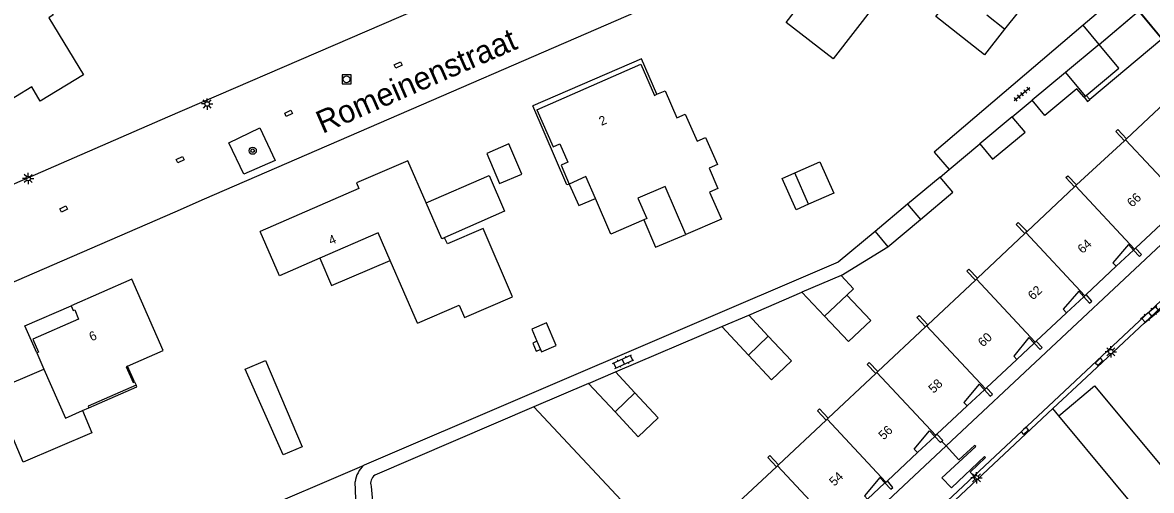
# Model space of a CAD drawing. Extents: x 131000 to 133013, y 393000 to 396501.
# Drawn here: x 131501.1 to 131625.3, y 396186 to 396237.5 of the extents above; entities that cross this region are included whole.
import ezdxf

# ---------------------------------------------------------------- set-up
doc = ezdxf.new("R2010")
doc.units = 0
for name, color, linetype in [('gg-afsc-erfafscheiding', 7, 'Continuous'), ('gg-afsc-hekwerk', 7, 'Continuous'), ('gg-afsc-muur', 7, 'Continuous'), ('gg-anno-huisnummerreeks BGT', 7, 'Continuous'), ('gg-anno-openbare ruimte label', 7, 'Continuous'), ('gg-bbg-bijgebouw', 7, 'Continuous'), ('gg-bbg-gedigitaliseerde bebouwing', 7, 'Continuous'), ('gg-bbg-gedigitaliseerde bijgebouw', 7, 'Continuous'), ('gg-bbg-hoofdgebouw', 7, 'Continuous'), ('gg-bbg-luifel en loopbrug', 7, 'Continuous'), ('gg-bbg-onder overbouw', 7, 'Continuous'), ('gg-bbg-pand overbouw', 7, 'Continuous'), ('gg-bbg-tussenscheiding', 7, 'Continuous'), ('gg-knt-verharding', 7, 'Continuous'), ('gt-grn-vlakafsluiter', 7, 'Continuous'), ('gt-symb-boom', 7, 'Continuous'), ('gt-symb-klinker verharding', 7, 'Continuous'), ('gt-symb-kolk', 7, 'Continuous'), ('gt-symb-kolk center center', 7, 'Continuous'), ('gt-symb-lichtmast', 7, 'Continuous'), ('gt-symb-rioolschacht', 7, 'Continuous'), ('gt-symb-tegel verharding', 7, 'Continuous')]:
    doc.layers.add(name, color=color, linetype=linetype)

# ---------------------------------------------------------------- blocks, each defined once
blk = doc.blocks.new('gt0-KL1')
at = {"layer": 'gt-symb-klinker verharding'}
for p, q in [((-1.15, 0.3), (1.15, 0.3)), ((-1, -0.3), (-1, 0.3)), ((-0.5, 0.3), (-0.5, 0.45)), ((0, -0.3), (0, 0.3)), ((0.5, 0.3), (0.5, 0.45)), ((1, -0.3), (1, 0.3)), ((-1.15, -0.3), (1.15, -0.3)), ((-0.5, -0.45), (-0.5, -0.3)), ((0.5, -0.45), (0.5, -0.3))]:
    blk.add_line(p, q, dxfattribs=at)
blk = doc.blocks.new('gt0-KOLKCC')
at = {"layer": 'gt-symb-kolk center center'}
blk.add_lwpolyline([(-0.38, 0.2), (0.38, 0.2), (0.38, -0.2), (-0.38, -0.2)], close=True, dxfattribs=at)
blk = doc.blocks.new('gt0-LMAST')
at = {"layer": 'gt-symb-lichtmast'}
for p, q in [((-0.18, 0.17), (-0.45, 0.44)), ((-0.01, 0.25), (-0.01, 0.62)), ((0.17, 0.17), (0.44, 0.44)), ((-0.26, 0), (-0.63, 0)), ((-0.18, -0.18), (-0.45, -0.45)), ((-0.01, -0.25), (-0.01, -0.63)), ((0.44, -0.45), (0.17, -0.18)), ((0.24, 0), (0.62, 0))]:
    blk.add_line(p, q, dxfattribs=at)
blk.add_circle((-0.01, 0), 0.25, dxfattribs=at)
blk = doc.blocks.new('gt0-TEG1')
at = {"layer": 'gt-symb-tegel verharding'}
for p, q in [((-1.12, 0), (1.12, 0)), ((-0.9, -0.25), (-0.9, 0.25)), ((-0.45, -0.25), (-0.45, 0.25)), ((0, -0.25), (0, 0.25)), ((0.45, -0.25), (0.45, 0.25)), ((0.9, -0.25), (0.9, 0.25))]:
    blk.add_line(p, q, dxfattribs=at)
blk = doc.blocks.new('gt0-BOOM')
at = {"layer": 'gt-symb-boom'}
for radius in [0.4, 0.2]:
    blk.add_circle((0, 0), radius, dxfattribs=at)
blk = doc.blocks.new('gt0-RS')
at = {"layer": 'gt-symb-rioolschacht'}
blk.add_lwpolyline([(-0.5, -0.5), (0.5, -0.5), (0.5, 0.5), (-0.5, 0.5)], close=True, dxfattribs=at)
blk.add_circle((0, 0), 0.375, dxfattribs=at)
blk = doc.blocks.new('gt0-KOLK')
at = {"layer": 'gt-symb-kolk'}
blk.add_lwpolyline([(0, 0), (0.37, 0), (0.37, 0.4), (-0.38, 0.4), (-0.38, 0), (0, 0)], dxfattribs=at)

msp = doc.modelspace()

# ---------------------------------------------------------------- linework, layer by layer
at = {"layer": 'gg-afsc-erfafscheiding'}
for p, q in [((131621.81, 396240.62), (131617.78, 396237.18)), ((131591.15, 396209.62), (131596.3, 396212.79)), ((131581, 396205.27), (131586.84, 396207.77)), ((131566.32, 396199), (131578.02, 396203.99)), ((131522.52, 396181.84), (131538.65, 396188.74))]:
    msp.add_line(p, q, dxfattribs=at)
for points in [[(131617.78, 396237.18), (131601.4, 396223.19), (131603.03, 396221.29)], [(131594.89, 396214.47), (131590.82, 396211.08), (131538.65, 396188.74)]]:
    msp.add_lwpolyline(points, dxfattribs=at)
at = {"layer": 'gg-afsc-hekwerk'}
for p, q in [((131623.9, 396238.74), (131632.45, 396228.41)), ((131619.53, 396235.06), (131617.78, 396237.18))]:
    msp.add_line(p, q, dxfattribs=at)
at = {"layer": 'gg-afsc-muur'}
for p, q in [((131619.53, 396235.06), (131623.9, 396238.74)), ((131609.99, 396227.1), (131612.17, 396228.92)), ((131603.03, 396221.29), (131606.41, 396224.11)), ((131602.05, 396220.46), (131603.03, 396221.29)), ((131499.34, 396208.59), (131517.88, 396216.64))]:
    msp.add_line(p, q, dxfattribs=at)
for points in [[(131617.89, 396229.24), (131618.26, 396228.79), (131618.51, 396228.99)], [(131622.32, 396224.46), (131621.38, 396225.48), (131621.61, 396225.7), (131622.56, 396224.68)], [(131616.83, 396219.38), (131615.88, 396220.39), (131616.11, 396220.61), (131617.05, 396219.59)], [(131611.38, 396214.24), (131610.42, 396215.25), (131610.65, 396215.47), (131611.61, 396214.46)], [(131623.33, 396212.41), (131623.98, 396211.71), (131624.21, 396211.93), (131623.56, 396212.63)], [(131605.92, 396209.09), (131604.98, 396210.11), (131605.21, 396210.32), (131606.16, 396209.31)], [(131617.86, 396207.28), (131618.5, 396206.58), (131618.73, 396206.8), (131618.1, 396207.51)], [(131600.44, 396203.96), (131599.49, 396204.98), (131599.73, 396205.2), (131600.68, 396204.18)], [(131612.39, 396202.17), (131613.04, 396201.47), (131613.27, 396201.68), (131612.63, 396202.39)], [(131594.97, 396198.82), (131594.02, 396199.84), (131594.25, 396200.06), (131595.2, 396199.05)], [(131606.91, 396197.03), (131607.56, 396196.34), (131607.79, 396196.55), (131607.15, 396197.26)], [(131589.49, 396193.7), (131588.54, 396194.71), (131588.78, 396194.93), (131589.73, 396193.92)], [(131602.24, 396191.36), (131602.1, 396191.23), (131601.45, 396191.91)], [(131601.69, 396192.14), (131602.33, 396191.44), (131602.24, 396191.36)], [(131584.03, 396188.57), (131583.08, 396189.58), (131583.31, 396189.8), (131584.27, 396188.79)], [(131595.97, 396186.78), (131596.61, 396186.09), (131596.85, 396186.3), (131596.24, 396187.03)]]:
    msp.add_lwpolyline(points, dxfattribs=at)
at = {"layer": 'gg-bbg-bijgebouw'}
for p, q in [((131619.53, 396235.06), (131615.83, 396231.97)), ((131615.83, 396231.97), (131612.17, 396228.92)), ((131617.89, 396229.24), (131618.01, 396229.35)), ((131618.01, 396229.35), (131618.13, 396229.45)), ((131609.99, 396227.1), (131606.41, 396224.11)), ((131602.05, 396220.46), (131598.46, 396217.46)), ((131598.46, 396217.46), (131594.89, 396214.47)), ((131596.3, 396212.79), (131599.88, 396215.79)), ((131594.89, 396214.47), (131596.3, 396212.79)), ((131591.15, 396209.62), (131586.84, 396207.77)), ((131586.84, 396207.77), (131589.31, 396205.14)), ((131589.31, 396205.14), (131591.77, 396207.46)), ((131578.02, 396203.99), (131581, 396205.27)), ((131581, 396205.27), (131583.14, 396202.95)), ((131580.96, 396200.85), (131578.02, 396203.99)), ((131563.35, 396197.73), (131566.32, 396199)), ((131566.32, 396199), (131568.46, 396196.69)), ((131566.27, 396194.6), (131563.35, 396197.73))]:
    msp.add_line(p, q, dxfattribs=at)
for points in [[(131618.13, 396229.45), (131621.7, 396232.43), (131619.53, 396235.06)], [(131617.89, 396229.24), (131617.1, 396230.18), (131613.58, 396227.24), (131612.17, 396228.92)], [(131606.41, 396224.11), (131607.81, 396222.42), (131611.39, 396225.41), (131609.99, 396227.1)], [(131599.88, 396215.79), (131603.46, 396218.78), (131602.05, 396220.46)], [(131591.77, 396207.46), (131592.52, 396208.17), (131591.15, 396209.62)], [(131583.14, 396202.95), (131585.68, 396200.22), (131583.49, 396198.14), (131580.96, 396200.85)], [(131568.46, 396196.69), (131571.01, 396193.95), (131568.82, 396191.86), (131566.27, 396194.6)]]:
    msp.add_lwpolyline(points, dxfattribs=at)
at = {"layer": 'gg-bbg-gedigitaliseerde bebouwing'}
msp.add_line((131609.13, 396236.72), (131607.17, 396238.28), dxfattribs=at)
for points in [[(131599.18, 396244.99), (131590.27, 396233.47), (131585.1, 396237.46), (131593.7, 396248.58)], [(131577.54, 396221.84), (131576.62, 396221.44), (131577.6, 396219.19), (131576.68, 396218.8), (131577.97, 396215.81), (131574.07, 396214.13)], [(131564.11, 396218.11), (131563.07, 396220.51), (131561.24, 396219.69)], [(131574.07, 396214.13), (131571.77, 396219.43), (131568.79, 396218.14), (131569.76, 396215.89), (131569.43, 396215.74)], [(131569.43, 396215.74), (131565.81, 396214.18), (131564.11, 396218.11)], [(131544.54, 396204.36), (131549.12, 396206.37), (131549.71, 396205.01), (131554.98, 396207.28), (131551.75, 396214.79)]]:
    msp.add_lwpolyline(points, dxfattribs=at)
at = {"layer": 'gg-bbg-gedigitaliseerde bijgebouw'}
for p, q in [((131587.57, 396217.46), (131586.05, 396220.92)), ((131557.68, 396202.38), (131558.07, 396201.48))]:
    msp.add_line(p, q, dxfattribs=at)
for points in [[(131586.05, 396220.92), (131588.82, 396222.14), (131590.34, 396218.68), (131587.57, 396217.46)], [(131558.07, 396201.48), (131558.18, 396201.22), (131559.8, 396201.91), (131558.74, 396204.4), (131557.12, 396203.71), (131557.68, 396202.38)], [(131529.76, 396189.87), (131525.59, 396199.31), (131527.81, 396200.25), (131531.84, 396190.76), (131529.76, 396189.87)]]:
    msp.add_lwpolyline(points, dxfattribs=at)
at = {"layer": 'gg-bbg-hoofdgebouw'}
for p, q in [((131617.05, 396219.59), (131622.32, 396224.46)), ((131622.32, 396224.46), (131622.44, 396224.57)), ((131622.44, 396224.57), (131622.56, 396224.68)), ((131611.61, 396214.46), (131616.83, 396219.38)), ((131616.83, 396219.38), (131616.94, 396219.49)), ((131616.94, 396219.49), (131617.05, 396219.59)), ((131547.2, 396213.66), (131545.48, 396217.62)), ((131626.9, 396215.77), (131623.56, 396212.63)), ((131606.16, 396209.31), (131611.38, 396214.24)), ((131611.48, 396214.35), (131611.38, 396214.24)), ((131611.61, 396214.46), (131611.48, 396214.35)), ((131623.44, 396212.52), (131623.56, 396212.63)), ((131623.33, 396212.41), (131623.44, 396212.52)), ((131544.54, 396204.36), (131541.53, 396211.27)), ((131621.43, 396210.64), (131618.1, 396207.51)), ((131600.68, 396204.18), (131605.92, 396209.09)), ((131605.92, 396209.09), (131606.04, 396209.2)), ((131606.04, 396209.2), (131606.16, 396209.31)), ((131617.86, 396207.28), (131617.97, 396207.39)), ((131617.97, 396207.39), (131618.1, 396207.51)), ((131612.63, 396202.39), (131615.96, 396205.52)), ((131595.2, 396199.05), (131600.44, 396203.96)), ((131600.44, 396203.96), (131600.56, 396204.08)), ((131600.56, 396204.08), (131600.68, 396204.18)), ((131612.39, 396202.17), (131612.5, 396202.27)), ((131612.5, 396202.27), (131612.63, 396202.39)), ((131502.65, 396201.09), (131503.43, 396199.31)), ((131607.15, 396197.26), (131610.49, 396200.38)), ((131594.97, 396198.82), (131595.08, 396198.93)), ((131595.08, 396198.93), (131595.2, 396199.05)), ((131513.4, 396197.91), (131513.56, 396197.56)), ((131589.73, 396193.92), (131594.97, 396198.82)), ((131606.91, 396197.03), (131607.03, 396197.14)), ((131607.03, 396197.14), (131607.15, 396197.26)), ((131601.69, 396192.14), (131605.02, 396195.26)), ((131507.67, 396194.75), (131508.37, 396195.06)), ((131589.73, 396193.92), (131589.61, 396193.81)), ((131584.27, 396188.79), (131589.49, 396193.7)), ((131589.61, 396193.81), (131589.49, 396193.7)), ((131601.45, 396191.91), (131601.56, 396192.01)), ((131601.56, 396192.01), (131601.69, 396192.14)), ((131596.24, 396187.03), (131599.54, 396190.14)), ((131578.78, 396183.67), (131584.03, 396188.57)), ((131584.15, 396188.68), (131584.03, 396188.57)), ((131584.27, 396188.79), (131584.15, 396188.68)), ((131595.97, 396186.78), (131596.08, 396186.88)), ((131596.08, 396186.88), (131596.24, 396187.03))]:
    msp.add_line(p, q, dxfattribs=at)
for points in [[(131608.67, 396244.98), (131609.12, 396245.57), (131608.82, 396245.81), (131609.01, 396246.06), (131613.63, 396242.4), (131609.13, 396236.72)], [(131504.05, 396238.96), (131504.45, 396238.3), (131503.96, 396238), (131507.79, 396231.71), (131503.03, 396228.81), (131502.11, 396230.4), (131491.27, 396223.8)], [(131570.88, 396229.57), (131571.78, 396229.96), (131573.09, 396226.99), (131574, 396227.39), (131575.31, 396224.41), (131576.23, 396224.82), (131577.54, 396221.84)], [(131622.56, 396224.68), (131627.99, 396229.76), (131630.21, 396227.38), (131630.27, 396227.43), (131630.8, 396226.87)], [(131545.48, 396217.62), (131543.46, 396222.25), (131537.82, 396219.81), (131538.09, 396219.2), (131527.22, 396214.48)], [(131533.79, 396211.51), (131529.35, 396209.58), (131527.22, 396214.48)], [(131541.53, 396211.27), (131540.21, 396214.31), (131533.79, 396211.51)], [(131551.75, 396214.79), (131547.82, 396213.1), (131547.51, 396213.77), (131547.21, 396213.64), (131547.2, 396213.66)], [(131512.64, 396199.64), (131516.56, 396201.36), (131513.11, 396209.21), (131506.42, 396206.29)], [(131503.43, 396199.31), (131505.8, 396193.93), (131507.67, 396194.75)]]:
    msp.add_lwpolyline(points, dxfattribs=at)
at = {"layer": 'gg-bbg-luifel en loopbrug'}
msp.add_line((131618.51, 396228.99), (131618.13, 396229.45), dxfattribs=at)
for points in [[(131609.13, 396236.72), (131606.91, 396233.92), (131601.59, 396238.14), (131604.04, 396241.23)], [(131619.53, 396235.06), (131623.87, 396238.71), (131626.44, 396235.63), (131618.51, 396228.99)], [(131552.16, 396223.06), (131553.56, 396219.75), (131556, 396220.79), (131554.6, 396224.1), (131552.16, 396223.06)], [(131545.48, 396217.62), (131552.41, 396220.64), (131554.12, 396216.69), (131547.2, 396213.66)], [(131587.57, 396217.46), (131586.19, 396216.85), (131584.67, 396220.31), (131586.05, 396220.92)], [(131561.24, 396219.69), (131562.28, 396217.33), (131564.11, 396218.11)], [(131569.43, 396215.74), (131570.73, 396212.74), (131574.07, 396214.13)], [(131533.79, 396211.51), (131535.06, 396208.52), (131541.53, 396211.27)], [(131591.77, 396207.46), (131594.41, 396204.65), (131591.96, 396202.34), (131589.31, 396205.14)], [(131557.68, 396202.38), (131557.21, 396202.18), (131557.6, 396201.28), (131558.07, 396201.48)], [(131507.67, 396194.75), (131508.71, 396192.3), (131501.13, 396189.07), (131497.8, 396196.91), (131503.43, 396199.31)]]:
    msp.add_lwpolyline(points, dxfattribs=at)
at = {"layer": 'gg-bbg-onder overbouw'}
for p, q in [((131557.65, 396227.87), (131559.45, 396223.78)), ((131560.33, 396221.77), (131561.24, 396219.69))]:
    msp.add_line(p, q, dxfattribs=at)
for points in [[(131557.65, 396227.87), (131569.1, 396232.9), (131570.62, 396229.45), (131570.88, 396229.57)], [(131559.45, 396223.78), (131560.18, 396224.1), (131561.06, 396222.09), (131560.33, 396221.77)], [(131623.33, 396212.41), (131622.76, 396213.03), (131621.06, 396211.02), (131621.43, 396210.64)], [(131617.86, 396207.28), (131617.29, 396207.9), (131615.59, 396205.9), (131615.96, 396205.52)], [(131506.42, 396206.29), (131506.65, 396205.76), (131506.81, 396205.83), (131507.23, 396204.83), (131502.19, 396202.62), (131502.83, 396201.17), (131502.65, 396201.09)], [(131612.39, 396202.17), (131611.82, 396202.78), (131610.15, 396200.75), (131610.49, 396200.38)], [(131512.64, 396199.64), (131512.49, 396199.57), (131513.25, 396197.84), (131513.4, 396197.91)], [(131606.91, 396197.03), (131606.34, 396197.65), (131604.66, 396195.63), (131605.02, 396195.26)], [(131513.56, 396197.56), (131508.29, 396195.24), (131508.37, 396195.06)], [(131599.54, 396190.14), (131599.18, 396190.51), (131600.86, 396192.53), (131601.45, 396191.91)], [(131595.97, 396186.78), (131595.4, 396187.4), (131593.71, 396185.38), (131594.07, 396185)]]:
    msp.add_lwpolyline(points, dxfattribs=at)
at = {"layer": 'gg-bbg-pand overbouw'}
for p, q in [((131621.43, 396210.64), (131623.33, 396212.41)), ((131615.96, 396205.52), (131617.86, 396207.28)), ((131610.49, 396200.38), (131612.39, 396202.17)), ((131513.4, 396197.91), (131512.64, 396199.64)), ((131605.02, 396195.26), (131606.91, 396197.03)), ((131599.54, 396190.14), (131601.45, 396191.91)), ((131594.07, 396185), (131595.97, 396186.78))]:
    msp.add_line(p, q, dxfattribs=at)
for points in [[(131570.88, 396229.57), (131569.2, 396233.46), (131557.22, 396228.28)], [(131561.24, 396219.69), (131560.98, 396219.59), (131557.22, 396228.28)], [(131502.65, 396201.09), (131501.34, 396204.07), (131506.42, 396206.29)], [(131508.37, 396195.06), (131513.64, 396197.38), (131513.56, 396197.56)]]:
    msp.add_lwpolyline(points, dxfattribs=at)
at = {"layer": 'gg-bbg-tussenscheiding'}
for p, q in [((131615.83, 396231.97), (131618.01, 396229.35)), ((131628.92, 396217.65), (131622.44, 396224.57)), ((131623.44, 396212.52), (131616.94, 396219.49)), ((131598.46, 396217.46), (131599.88, 396215.79)), ((131611.48, 396214.35), (131617.97, 396207.39)), ((131612.5, 396202.27), (131606.04, 396209.2)), ((131607.03, 396197.14), (131600.56, 396204.08)), ((131580.96, 396200.85), (131583.14, 396202.95)), ((131595.08, 396198.93), (131601.56, 396192.01)), ((131568.46, 396196.69), (131566.27, 396194.6)), ((131596.08, 396186.88), (131589.61, 396193.81)), ((131584.15, 396188.68), (131590.61, 396181.76))]:
    msp.add_line(p, q, dxfattribs=at)
at = {"layer": 'gg-knt-verharding'}
for p, q in [((131605.76, 396187.53), (131639.84, 396219.51)), ((131618.14, 396198.42), (131640.19, 396219.09)), ((131563.35, 396197.73), (131557.35, 396195.15)), ((131614.45, 396194.97), (131618.14, 396198.42)), ((131615.1, 396194.18), (131619.04, 396197.47)), ((131619.04, 396197.47), (131636.77, 396176.18)), ((131557.35, 396195.15), (131539.85, 396187.64)), ((131606.11, 396187.15), (131614.45, 396194.97)), ((131615.1, 396194.18), (131614.45, 396194.97)), ((131580.67, 396170.22), (131602.7, 396190.86)), ((131602.24, 396191.36), (131602.7, 396190.86)), ((131538.4, 396170.79), (131537.67, 396186.91)), ((131566.96, 396151.22), (131605.76, 396187.53)), ((131567.52, 396150.98), (131606.11, 396187.15)), ((131605.76, 396187.53), (131606.11, 396187.15)), ((131539.44, 396186.41), (131540.69, 396172.68))]:
    msp.add_line(p, q, dxfattribs=at)
for points in [[(131493.62, 396216.9), (131517.08, 396227.08), (131577.24, 396253.1), (131587.12, 396265.91), (131587.05, 396265.96), (131587.38, 396266.4)], [(131517.88, 396216.64), (131521.08, 396218.06), (131583.4, 396245.12), (131594.07, 396258.82)], [(131523.77, 396224.24), (131527.17, 396225.88), (131528.89, 396222.28), (131525.42, 396220.79), (131523.77, 396224.24)], [(131602.7, 396190.86), (131635.61, 396221.7), (131635.17, 396222.19)], [(131636.98, 396175.74), (131633.05, 396172.6), (131615.1, 396194.18)], [(131605.76, 396187.53), (131605.34, 396187.98), (131607.04, 396189.58), (131606.93, 396189.69), (131603.29, 396186.26), (131602.23, 396187.35), (131605.96, 396190.79), (131605.84, 396190.89), (131604.11, 396189.32), (131602.7, 396190.86)]]:
    msp.add_lwpolyline(points, dxfattribs=at)
for centre, radius, start, end in [((131540.62, 396186.51), 2.98, 131.5105, 172.2957), ((131540.38, 396186.77), 1.01, 121.5403, 200.7206)]:
    msp.add_arc(centre, radius, start, end, dxfattribs=at)
at = {"layer": 'gt-grn-vlakafsluiter'}
msp.add_line((131570.56, 396181.03), (131557.35, 396195.15), dxfattribs=at)

# ---------------------------------------------------------------- block references
at = {"layer": 'gt-symb-boom'}
msp.add_blockref('gt0-BOOM', (131526.4, 396223.36), dxfattribs=at)
at = {"layer": 'gt-symb-klinker verharding'}
for p, rotation in [((131625.18, 396205.34), 39.64417495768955), ((131567.18, 396200.12), 24.515070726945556)]:
    msp.add_blockref('gt0-KL1', p, dxfattribs=dict(at, rotation=rotation))
at = {"layer": 'gt-symb-kolk', "rotation": -136.90510202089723}
msp.add_blockref('gt0-KOLK', (131611.23, 396192.65), dxfattribs=at)
at = {"layer": 'gt-symb-kolk center center'}
for p, rotation in [((131542.41, 396232.8), -154.14596615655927), ((131530.35, 396227.48), -154.1459661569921), ((131518.42, 396222.36), -154.14596615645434), ((131505.6, 396216.93), -154.14596615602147), ((131619.52, 396200.11), 45.2024577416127)]:
    msp.add_blockref('gt0-KOLKCC', p, dxfattribs=dict(at, rotation=rotation))
at = {"layer": 'gt-symb-lichtmast'}
for p in [(131521.4, 396228.5), (131501.71, 396220.3), (131620.84, 396201.23), (131606.05, 396187.35)]:
    msp.add_blockref('gt0-LMAST', p, dxfattribs=at)
at = {"layer": 'gt-symb-rioolschacht'}
msp.add_blockref('gt0-RS', (131536.73, 396231.22), dxfattribs=at)
at = {"layer": 'gt-symb-tegel verharding', "rotation": 39.8495714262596}
msp.add_blockref('gt0-TEG1', (131611.07, 396229.59), dxfattribs=at)

# ---------------------------------------------------------------- texts
at = {"layer": 'gg-anno-huisnummerreeks BGT'}
for s, rotation, p in [('2', 23.7, (131564.77, 396226.08)), ('66', 43.2, (131623.18, 396217.07)), ('4', 23.5, (131535.01, 396212.96)), ('64', 43.2, (131617.73, 396211.97)), ('62', 43.2, (131612.27, 396206.86)), ('6', 23.6, (131508.67, 396202.36)), ('60', 43.1, (131606.77, 396201.69)), ('58', 43.2, (131601.32, 396196.59)), ('56', 43.3, (131595.83, 396191.46)), ('54', 43.2, (131590.4, 396186.36))]:
    msp.add_text(s, height=1, rotation=rotation, dxfattribs=at).set_placement(p)
at = {"layer": 'gg-anno-openbare ruimte label'}
msp.add_text('Romeinenstraat', height=2.5, rotation=23.6, dxfattribs=at).set_placement((131534.08, 396225.2))

doc.saveas('drawing.dxf')
